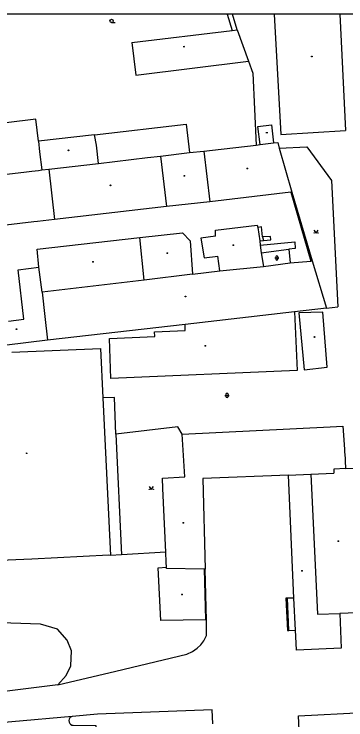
# Model space of a CAD drawing. Extents: x -599951 to -598963, y -1164095 to -1162939.
# Drawn here: x -599136.7 to -599059.2, y -1163104.4 to -1162939.4 of the extents above; entities that cross this region are included whole.
import ezdxf

# ---------------------------------------------------------------- set-up
doc = ezdxf.new("R2010")
doc.units = 0
for name, color, linetype in [('Level 11', 7, 'Continuous'), ('Level 36', 7, 'Continuous'), ('Level 39', 7, 'Continuous'), ('Level 5', 7, 'Continuous'), ('Level 51', 7, 'Continuous'), ('Level 52', 7, 'Continuous'), ('Level 54', 7, 'Continuous'), ('Vrstva 53', 7, 'Continuous')]:
    doc.layers.add(name, color=color, linetype=linetype)

msp = doc.modelspace()

# ---------------------------------------------------------------- linework, layer by layer
at = {"layer": 'Level 11'}
for points in [[(-599117.93, -1162967.63), (-599096.54, -1162965.15), (-599095.77, -1162971.79)], [(-599123.14, -1163103.59), (-599123.4, -1163103.7), (-599123.67, -1163103.93), (-599123.85, -1163104.23), (-599123.92, -1163104.57), (-599123.87, -1163104.92), (-599123.73, -1163105.21), (-599123.51, -1163105.44), (-599123.23, -1163105.6), (-599122.92, -1163105.67), (-599117.6, -1163105.75), (-599117.57, -1163106.81), (-599117.55, -1163107.36)]]:
    msp.add_lwpolyline(points, dxfattribs=at)
at = {"layer": 'Level 36'}
for p, q in [((-599113.96, -1162941.36), (-599113.09, -1162941.36)), ((-599075.6, -1162996.15), (-599075.6, -1162996.65)), ((-599075.1, -1162996.15), (-599075.1, -1162996.65)), ((-599075.85, -1162996.4), (-599074.85, -1162996.4)), ((-599087.48, -1163028.56), (-599086.48, -1163028.56)), ((-599087.23, -1163028.31), (-599087.23, -1163028.81)), ((-599086.73, -1163028.31), (-599086.73, -1163028.81))]:
    msp.add_line(p, q, dxfattribs=at)
for points in [[(-599066.68, -1162989.9), (-599066.18, -1162990.65), (-599065.68, -1162989.9)], [(-599105.18, -1163049.8), (-599104.68, -1163050.55), (-599104.18, -1163049.8)]]:
    msp.add_lwpolyline(points, dxfattribs=at)
for centre, radius in [((-599113.96, -1162940.99), 0.375), ((-599066.63, -1162990.6), 0.05), ((-599065.73, -1162990.6), 0.05), ((-599105.13, -1163050.5), 0.05), ((-599104.23, -1163050.5), 0.05)]:
    msp.add_circle(centre, radius, dxfattribs=at)
for centre, start, end in [((-599075.35, -1162996.15), 0, 180), ((-599075.35, -1162996.65), 180, 0), ((-599086.98, -1163028.31), 0, 180), ((-599086.98, -1163028.81), 180, 0)]:
    msp.add_arc(centre, 0.25, start, end, dxfattribs=at)
at = {"layer": 'Level 39'}
msp.add_line((-599077.94, -1162967.1), (-599077.44, -1162967.1), dxfattribs=at)
for centre, radius in [((-599097.04, -1162947.02), 0.09), ((-599097.04, -1162947.02), 0.0398), ((-599067.18, -1162949.31), 0.09), ((-599067.18, -1162949.31), 0.0398), ((-599124.01, -1162971.24), 0.09), ((-599124.01, -1162971.24), 0.0398), ((-599082.25, -1162975.47), 0.09), ((-599082.25, -1162975.47), 0.0398), ((-599096.95, -1162977.21), 0.09), ((-599096.95, -1162977.21), 0.0398), ((-599114.2, -1162979.44), 0.09), ((-599114.2, -1162979.44), 0.0398), ((-599085.52, -1162993.44), 0.09), ((-599085.52, -1162993.44), 0.0398), ((-599100.93, -1162995.28), 0.09), ((-599100.93, -1162995.28), 0.0398), ((-599118.29, -1162997.33), 0.09), ((-599118.29, -1162997.33), 0.0398), ((-599096.7, -1163005.44), 0.09), ((-599096.7, -1163005.44), 0.0398), ((-599136.16, -1163013.05), 0.09), ((-599136.16, -1163013.05), 0.0398), ((-599066.57, -1163014.89), 0.09), ((-599066.57, -1163014.89), 0.0398), ((-599092.05, -1163016.93), 0.09), ((-599092.05, -1163016.93), 0.0398), ((-599133.79, -1163042.07), 0.09), ((-599133.79, -1163042.07), 0.0398), ((-599097.19, -1163058.35), 0.09), ((-599097.19, -1163058.35), 0.0398), ((-599060.99, -1163062.64), 0.09), ((-599060.99, -1163062.64), 0.0398), ((-599069.48, -1163069.54), 0.09), ((-599069.48, -1163069.54), 0.0398), ((-599097.49, -1163075.09), 0.09), ((-599097.49, -1163075.09), 0.0398)]:
    msp.add_circle(centre, radius, dxfattribs=at)
at = {"layer": 'Level 5'}
for points in [[(-599070.28, -1163103.43), (-599055.27, -1163102.71)], [(-599068.85, -1163133.8), (-599070.28, -1163103.43)]]:
    msp.add_lwpolyline(points, dxfattribs=at)
at = {"layer": 'Level 51'}
for p, q in [((-599086.93, -1162939.4), (-599085.8, -1162943.24)), ((-599084.61, -1162943.1), (-599085.69, -1162939.4))]:
    msp.add_line(p, q, dxfattribs=at)
for points in [[(-599081.98, -1162950.37), (-599080.93, -1162953.23)], [(-599080.93, -1162953.23), (-599080.19, -1162970.01)], [(-599079.79, -1162965.68), (-599076.62, -1162965.31)], [(-599079.28, -1162969.88), (-599079.79, -1162965.68)], [(-599076.62, -1162965.31), (-599076.09, -1162969.53)], [(-599071.82, -1162981.02), (-599067.09, -1162997.08)], [(-599078.94, -1162989.11), (-599079.77, -1162989.25)], [(-599078.69, -1162991.48), (-599078.94, -1162989.11)], [(-599079.34, -1162992.41), (-599078.49, -1162992.34)], [(-599079.28, -1162993.43), (-599071.18, -1162992.61)], [(-599076.83, -1162991.38), (-599078.69, -1162991.48)], [(-599078.49, -1162992.34), (-599076.78, -1162992.2)], [(-599076.78, -1162992.2), (-599076.83, -1162991.38)], [(-599071.18, -1162992.61), (-599071.03, -1162994.16)], [(-599071.03, -1162994.16), (-599072.55, -1162994.38)], [(-599072.55, -1162994.38), (-599072.21, -1162997.57)], [(-599113.28, -1163029), (-599115.98, -1163029.12)], [(-599112.93, -1163037.6), (-599113.28, -1163029)], [(-599097.48, -1163037.59), (-599098.48, -1163035.91), (-599112.93, -1163037.6)], [(-599112.93, -1163037.6), (-599111.64, -1163065.79)], [(-599101.27, -1163065.2), (-599111.64, -1163065.79)], [(-599111.64, -1163065.79), (-599114.22, -1163065.94)], [(-599112.97, -1163092.99), (-599096.4, -1163089.07), (-599095.01, -1163088.44), (-599093.95, -1163087.63), (-599093.14, -1163086.86), (-599092.39, -1163085.89), (-599091.78, -1163084.69), (-599091.76, -1163083.84), (-599091.76, -1163081.18), (-599092.1, -1163069.14)], [(-599073.21, -1163075.91), (-599072.87, -1163083.47)], [(-599072.88, -1163075.91), (-599073.21, -1163075.91)], [(-599071.35, -1163075.91), (-599072.88, -1163075.91)], [(-599130.53, -1163082.02), (-599146.74, -1163081.44)], [(-599126.56, -1163083.22), (-599130.53, -1163082.02)], [(-599124.29, -1163085.74), (-599126.56, -1163083.22)], [(-599072.87, -1163083.47), (-599072.56, -1163083.47)], [(-599072.56, -1163083.47), (-599071, -1163083.43)], [(-599123.34, -1163088.28), (-599124.29, -1163085.74)], [(-599123.46, -1163091.75), (-599123.34, -1163088.28)], [(-599124.57, -1163094.05), (-599123.46, -1163091.75)], [(-599126.5, -1163096.23), (-599112.97, -1163092.99)], [(-599126.5, -1163096.23), (-599124.57, -1163094.05)], [(-599117.22, -1163103.07), (-599123.14, -1163103.59), (-599137.25, -1163104.84), (-599155.91, -1163106.49), (-599158.67, -1163106.73), (-599161.03, -1163106.94), (-599162.74, -1163107.09), (-599170.3, -1163107.76), (-599180.04, -1163108.62)], [(-599090.46, -1163102.04), (-599117.22, -1163103.07)], [(-599090.28, -1163105.36), (-599090.46, -1163102.04)]]:
    msp.add_lwpolyline(points, dxfattribs=at)
at = {"layer": 'Level 52'}
for p, q in [((-599075.94, -1162939.4), (-599074.4, -1162967.57)), ((-599060.63, -1162939.4), (-599059.3, -1162966.64))]:
    msp.add_line(p, q, dxfattribs=at)
for points in [[(-599109.23, -1162946.02), (-599085.8, -1162943.24)], [(-599085.8, -1162943.24), (-599084.61, -1162943.1)], [(-599084.61, -1162943.1), (-599081.98, -1162950.37)], [(-599109.23, -1162946.02), (-599108.28, -1162953.64)], [(-599108.28, -1162953.64), (-599081.98, -1162950.37)], [(-599131.61, -1162963.95), (-599153.77, -1162966.7)], [(-599131.03, -1162969.1), (-599131.61, -1162963.95)], [(-599117.93, -1162967.63), (-599131.03, -1162969.1)], [(-599117.5, -1162970.05), (-599117.93, -1162967.63)], [(-599074.4, -1162967.57), (-599059.3, -1162966.64)], [(-599131.03, -1162969.1), (-599130.75, -1162971.56)], [(-599079.28, -1162969.88), (-599076.09, -1162969.53)], [(-599076.09, -1162969.53), (-599075.13, -1162969.44)], [(-599075.13, -1162969.44), (-599074.77, -1162970.74)], [(-599117.04, -1162974.29), (-599117.5, -1162970.05)], [(-599095.77, -1162971.79), (-599092.38, -1162971.43)], [(-599092.38, -1162971.43), (-599090.39, -1162971.18)], [(-599092.38, -1162971.43), (-599091.01, -1162983.27)], [(-599090.39, -1162971.18), (-599080.19, -1162970.01)], [(-599080.19, -1162970.01), (-599079.28, -1162969.88)], [(-599074.77, -1162970.74), (-599071.82, -1162981.02)], [(-599130.75, -1162971.56), (-599130.27, -1162975.83)], [(-599117.04, -1162974.29), (-599105.55, -1162972.95)], [(-599105.55, -1162972.95), (-599102.56, -1162972.6)], [(-599102.56, -1162972.6), (-599095.77, -1162971.79)], [(-599102.56, -1162972.6), (-599101.15, -1162984.41)], [(-599128.61, -1162975.64), (-599117.04, -1162974.29)], [(-599152.37, -1162978.42), (-599133.79, -1162976.25)], [(-599133.79, -1162976.25), (-599132.6, -1162976.11)], [(-599132.6, -1162976.11), (-599131.02, -1162975.93)], [(-599131.02, -1162975.93), (-599130.27, -1162975.83)], [(-599130.27, -1162975.83), (-599128.61, -1162975.64)], [(-599128.61, -1162975.64), (-599127.25, -1162987.43)], [(-599072.11, -1162981.05), (-599091.01, -1162983.27)], [(-599071.82, -1162981.02), (-599072.11, -1162981.05)], [(-599101.15, -1162984.41), (-599127.25, -1162987.43)], [(-599091.01, -1162983.27), (-599101.15, -1162984.41)], [(-599132.15, -1162987.99), (-599155.1, -1162990.71)], [(-599131.23, -1162987.89), (-599132.15, -1162987.99)], [(-599127.25, -1162987.43), (-599131.23, -1162987.89)], [(-599089.64, -1162989.88), (-599079.92, -1162988.75)], [(-599079.92, -1162988.75), (-599079.77, -1162989.25)], [(-599079.77, -1162989.25), (-599079.34, -1162992.41)], [(-599107.33, -1162991.65), (-599097.42, -1162990.5)], [(-599097.42, -1162990.5), (-599095.56, -1162992.38)], [(-599089.64, -1162991.29), (-599093.08, -1162991.79)], [(-599089.64, -1162991.29), (-599089.64, -1162989.88)], [(-599131.34, -1162994.39), (-599107.33, -1162991.65)], [(-599106.32, -1163001.62), (-599107.33, -1162991.65)], [(-599095.56, -1162992.38), (-599095.04, -1163000.16)], [(-599093.08, -1162991.79), (-599092.31, -1162996.41)], [(-599079.34, -1162992.41), (-599079.28, -1162993.43)], [(-599130.91, -1162998.59), (-599131.34, -1162994.39)], [(-599079.28, -1162993.43), (-599079, -1162995.21)], [(-599092.31, -1162996.41), (-599089.14, -1162996.01)], [(-599088.66, -1162999.43), (-599089.14, -1162996.01)], [(-599079, -1162995.21), (-599078.49, -1162998.42)], [(-599078.49, -1162998.42), (-599072.21, -1162997.57)], [(-599072.21, -1162997.57), (-599067.39, -1162997.15)], [(-599067.39, -1162997.15), (-599067.09, -1162997.08)], [(-599067.09, -1162997.08), (-599063.78, -1163008.15)], [(-599135.76, -1162999.15), (-599130.91, -1162998.59)], [(-599134.45, -1163010.73), (-599135.76, -1162999.15)], [(-599130.2, -1163004.41), (-599130.91, -1162998.59)], [(-599095.04, -1163000.16), (-599088.66, -1162999.43)], [(-599088.66, -1162999.43), (-599078.49, -1162998.42)], [(-599095.04, -1163000.16), (-599106.32, -1163001.62)], [(-599106.32, -1163001.62), (-599130.2, -1163004.41)], [(-599130.2, -1163004.41), (-599129.54, -1163010.1)], [(-599071.21, -1163009.01), (-599096.79, -1163011.95)], [(-599063.78, -1163008.15), (-599071.21, -1163009.01)], [(-599071.21, -1163009.01), (-599070.58, -1163022.7)], [(-599064.64, -1163009.05), (-599070.21, -1163009.2)], [(-599070.21, -1163009.2), (-599069, -1163022.55)], [(-599063.63, -1163021.95), (-599064.64, -1163009.05)], [(-599138, -1163011.15), (-599134.45, -1163010.73)], [(-599129.54, -1163010.1), (-599128.88, -1163015.65)], [(-599096.79, -1163011.95), (-599128.88, -1163015.65)], [(-599096.77, -1163013.37), (-599096.79, -1163011.95)], [(-599103.89, -1163013.71), (-599096.77, -1163013.37)], [(-599103.88, -1163014.77), (-599103.89, -1163013.71)], [(-599128.88, -1163015.65), (-599143.56, -1163017.43)], [(-599114.43, -1163015.26), (-599103.88, -1163014.77)], [(-599114.09, -1163024.61), (-599114.43, -1163015.26)], [(-599137.22, -1163018.45), (-599116.53, -1163017.59)], [(-599116.53, -1163017.59), (-599115.98, -1163029.12)], [(-599069, -1163022.55), (-599063.63, -1163021.95)], [(-599070.58, -1163022.7), (-599114.09, -1163024.61)], [(-599115.98, -1163029.12), (-599114.22, -1163065.94)], [(-599062.86, -1163035.91), (-599059.96, -1163035.77)], [(-599059.96, -1163035.77), (-599059.55, -1163041.08)], [(-599097.48, -1163037.59), (-599062.86, -1163035.91)], [(-599096.83, -1163047.59), (-599097.48, -1163037.59)], [(-599059.55, -1163041.08), (-599059.55, -1163041.64)], [(-599059.55, -1163041.64), (-599059.4, -1163043.3)], [(-599059.4, -1163043.3), (-599059.36, -1163043.86)], [(-599059.36, -1163043.86), (-599059.27, -1163045.64)], [(-599059.27, -1163045.64), (-599062.04, -1163045.75)], [(-599062.04, -1163045.75), (-599062, -1163046.71)], [(-599059.27, -1163045.64), (-599056.45, -1163045.59)], [(-599072.65, -1163047.16), (-599092.65, -1163047.96)], [(-599072.65, -1163047.16), (-599067.4, -1163046.94)], [(-599071.35, -1163075.91), (-599072.65, -1163047.16)], [(-599067.4, -1163046.94), (-599062, -1163046.71)], [(-599067.4, -1163046.94), (-599065.82, -1163079.7)], [(-599102.03, -1163047.92), (-599096.83, -1163047.59)], [(-599101.94, -1163050.33), (-599102.03, -1163047.92)], [(-599092.65, -1163047.96), (-599092.1, -1163069.14)], [(-599101.27, -1163065.2), (-599101.94, -1163050.33)], [(-599101.17, -1163067.55), (-599101.27, -1163065.2)], [(-599132.59, -1163066.79), (-599151.19, -1163067.57)], [(-599114.63, -1163065.92), (-599132.59, -1163066.79)], [(-599114.22, -1163065.94), (-599114.63, -1163065.92)], [(-599103.06, -1163068.85), (-599101.11, -1163068.68)], [(-599102.47, -1163081.18), (-599103.06, -1163068.85)], [(-599101.11, -1163068.68), (-599101.17, -1163067.55)], [(-599101.1, -1163069.03), (-599101.11, -1163068.68)], [(-599092.36, -1163069.14), (-599101.1, -1163069.03)], [(-599092.36, -1163069.14), (-599092.05, -1163081.01)], [(-599092.1, -1163069.14), (-599092.36, -1163069.14)], [(-599071, -1163083.43), (-599071.35, -1163075.91)], [(-599065.82, -1163079.7), (-599060.62, -1163079.52)], [(-599054.83, -1163079.32), (-599060.62, -1163079.52)], [(-599060.62, -1163079.52), (-599060.31, -1163087.67)], [(-599092.05, -1163081.01), (-599102.47, -1163081.18)], [(-599070.93, -1163084.93), (-599071, -1163083.43)], [(-599070.78, -1163088.11), (-599070.93, -1163084.93)], [(-599060.31, -1163087.67), (-599070.78, -1163088.11)]]:
    msp.add_lwpolyline(points, dxfattribs=at)
at = {"layer": 'Level 54'}
for points in [[(-599074.77, -1162970.74), (-599068.36, -1162970.4)], [(-599068.36, -1162970.4), (-599062.61, -1162978.28)], [(-599062.61, -1162978.28), (-599061.07, -1163007.84)], [(-599072.11, -1162981.05), (-599067.39, -1162997.15)], [(-599078.69, -1162991.48), (-599078.49, -1162992.34)], [(-599079, -1162995.21), (-599072.55, -1162994.38)], [(-599063.78, -1163008.15), (-599061.07, -1163007.84)], [(-599072.56, -1163083.47), (-599072.88, -1163075.91)], [(-599126.5, -1163096.23), (-599173.75, -1163102.09)]]:
    msp.add_lwpolyline(points, dxfattribs=at)
at = {"layer": 'Vrstva 53'}
msp.add_lwpolyline([(-599951.12, -1164094.69), (-598963.21, -1164094.69), (-598963.21, -1162939.4), (-599951.12, -1162939.4)], close=True, dxfattribs=at)

doc.saveas('drawing.dxf')
